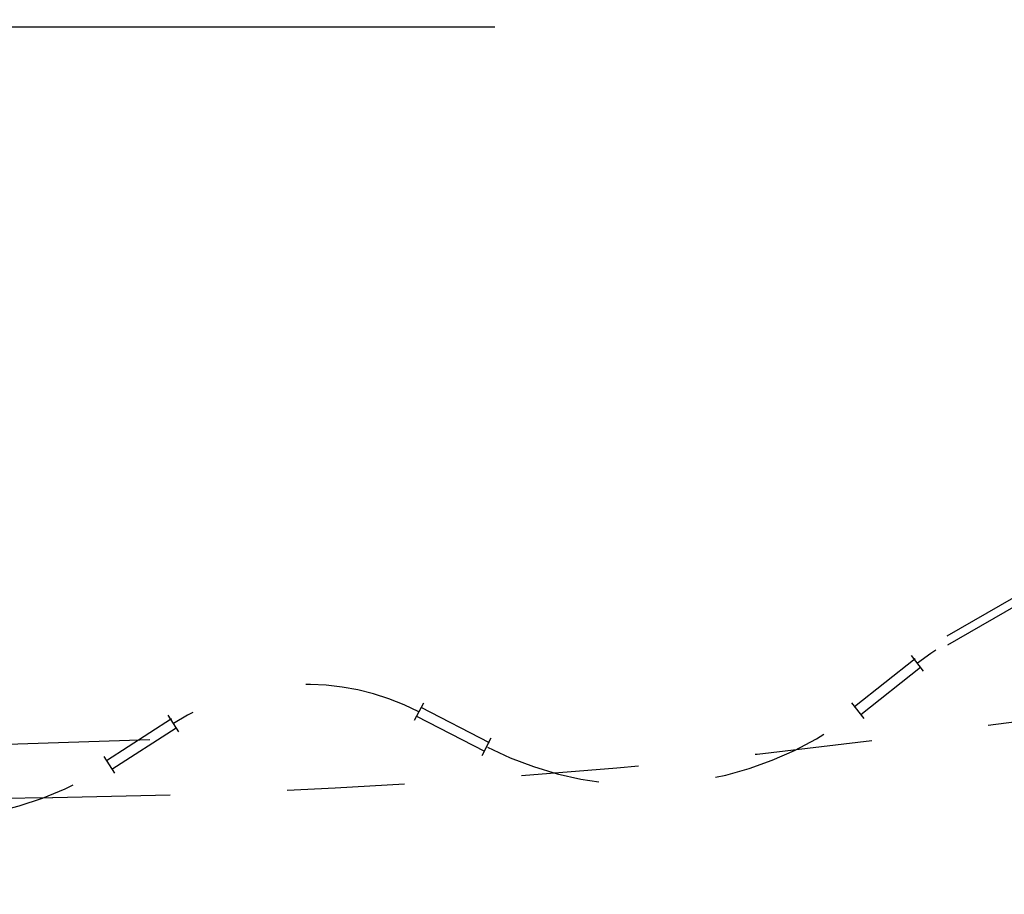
# Model space of a CAD drawing. Header units: millimetres. Extents: x 14186 to 17588, y 1400 to 3805.
# Tile 249 of 656: x 16307.533 to 16308.372, y 2686.904 to 2687.649. Entities that reach past the tile are written whole.
import ezdxf

# ---------------------------------------------------------------- set-up
doc = ezdxf.new("R2010")
doc.units = ezdxf.units.MM
doc.linetypes.add('HIDDEN', pattern=[0.2, 0.1, -0.1])
for name, color, linetype in [('DEFAULT_2', 8, 'HIDDEN'), ('INTFCLR_159558', 7, 'Continuous'), ('SHELL_64', 7, 'Continuous')]:
    doc.layers.add(name, color=color, linetype=linetype)
doc.layers.add('dim', color=82, linetype='Continuous', lineweight=9)
doc.styles.get("Standard").update_dxf_attribs({"font": 'arial.ttf'})
doc.dimstyles.new('ISO-25', dxfattribs={"dimtxt": 2.5, "dimasz": 2.5, "dimexe": 1.25, "dimexo": 0.625, "dimtad": 1, "dimtxsty": 'Standard', "dimcen": 2.5, "dimadec": 0, "dimazin": 0, "dimtfac": 1, "dimtmove": 0, "dimatfit": 3, "dimfxl": 1, "dimarcsym": 0})

# ---------------------------------------------------------------- blocks, each defined once
blk = doc.blocks.new('*D27')
at = {"layer": 'Defpoints', "color": 0, "transparency": 16777216}
for p in [(17053.85064, 3119.68737), (16297.8248, 2320.6724)]:
    blk.add_point(p, dxfattribs=at)
at = {"layer": 'dim', "color": 0, "linetype": 'Continuous', "lineweight": -2, "transparency": 16777216}
for p, q in [((17253.46947, 3330.65693), (17070.34575, 3137.12043)), ((16297.8248, 2320.6724), (17053.85064, 3119.68737)), ((16281.32969, 2303.23935), (16264.83458, 2285.80629))]:
    blk.add_line(p, q, dxfattribs=at)
at = {"layer": 'dim', "color": 0, "transparency": 16777216}
for points in [[(17067.44024, 3139.86961), (17073.25126, 3134.37124), (17053.85064, 3119.68737)], [(16278.42418, 2305.98853), (16284.2352, 2300.49016), (16297.8248, 2320.6724)]]:
    blk.add_solid(points, dxfattribs=at)
at = {"layer": 'dim', "color": 0, "transparency": 16777216, "insert": (17191.28703, 3297.17107), "char_height": 30, "attachment_point": 5, "rotation": 46.58354}
blk.add_mtext('∅1100', dxfattribs=at)
blk = doc.blocks.new('*D28')
at = {"layer": 'Defpoints', "color": 0, "transparency": 16777216}
for p in [(17217.99457, 2998.66902), (16133.68087, 2441.69076)]:
    blk.add_point(p, dxfattribs=at)
at = {"layer": 'dim', "color": 0, "linetype": 'Continuous', "lineweight": -2, "transparency": 16777216}
for p, q in [((17380.1399, 3081.95803), (17239.34283, 3009.63496)), ((16133.68087, 2441.69076), (17217.99457, 2998.66902)), ((16112.33261, 2430.72482), (16090.98435, 2419.75888))]:
    blk.add_line(p, q, dxfattribs=at)
at = {"layer": 'dim', "color": 0, "transparency": 16777216}
for points in [[(17237.51518, 3013.193), (17241.17049, 3006.07691), (17217.99457, 2998.66902)], [(16110.50495, 2434.28286), (16114.16026, 2427.16677), (16133.68087, 2441.69076)]]:
    blk.add_solid(points, dxfattribs=at)
at = {"layer": 'dim', "color": 0, "transparency": 16777216, "insert": (17310.29339, 3070.98498), "char_height": 30, "attachment_point": 5, "rotation": 27.18816}
blk.add_mtext('∅1219', dxfattribs=at)

msp = doc.modelspace()

# ---------------------------------------------------------------- linework, layer by layer
for centre, radius in [((16675.83772, 2720.17989), 609.5), ((16675.83772, 2720.17989), 550), ((16400.83772, 2720.17989), 275)]:
    msp.add_circle(centre, radius)
at = {"color": 7, "linetype": 'Continuous'}
msp.add_open_spline([(16309.04022, 2685.35302), (16308.47954, 2685.42817), (16307.33623, 2685.78705), (16305.89726, 2686.89707), (16304.94061, 2688.44621), (16304.70065, 2689.62509), (16304.68346, 2690.19387)], degree=3, knots=[0, 0, 0, 0, 0.240929, 0.499002, 0.757646, 1, 1, 1, 1], dxfattribs=at)
at = {"layer": 'DEFAULT_2', "color": 8, "linetype": 'HIDDEN', "ltscale": 3}
for p, q in [((16312.73955, 2689.67398), (16308.15682, 2687.02813)), ((16312.74006, 2689.66637), (16308.16296, 2687.02377))]:
    msp.add_line(p, q, dxfattribs=at)
at = {"layer": 'DEFAULT_2', "color": 8, "linetype": 'HIDDEN', "ltscale": 0.05}
for p, q in [((16308.29584, 2687.10463), (16308.24429, 2687.06383)), ((16308.24952, 2687.05723), (16308.30054, 2687.09762)), ((16307.93328, 2687.03322), (16307.87484, 2687.06333)), ((16307.66202, 2687.05347), (16307.60672, 2687.01791)), ((16307.87099, 2687.05584), (16307.92883, 2687.02604)), ((16307.61128, 2687.01083), (16307.66601, 2687.04603))]:
    msp.add_line(p, q, dxfattribs=at)
at = {"layer": 'DEFAULT_2', "color": 8, "linetype": 'HIDDEN', "ltscale": 0.01}
for p, q in [((16308.30315, 2687.09432), (16308.2927, 2687.10752)), ((16307.87677, 2687.06707), (16307.86906, 2687.0521)), ((16308.24168, 2687.06713), (16308.25213, 2687.05393)), ((16307.66829, 2687.04249), (16307.65918, 2687.05665)), ((16307.92691, 2687.0223), (16307.93462, 2687.03727)), ((16307.60445, 2687.02145), (16307.61355, 2687.00729))]:
    msp.add_line(p, q, dxfattribs=at)
at = {"layer": 'DEFAULT_2', "color": 8, "linetype": 'HIDDEN', "ltscale": 6}
msp.add_arc((16311.83772, 2694.17989), 10, 180, 270.001215, dxfattribs=at)
at = {"layer": 'DEFAULT_2', "color": 8, "linetype": 'HIDDEN', "ltscale": 8}
msp.add_arc((16307.45819, 2693.52989), 6.5, 179.94891, 0.046384, dxfattribs=at)
at = {"layer": 'DEFAULT_2', "color": 8, "linetype": 'HIDDEN', "ltscale": 5}
msp.add_arc((16311.83772, 2694.17989), 11, 204.619977, 269.999996, dxfattribs=at)
at = {"layer": 'DEFAULT_2', "color": 8, "linetype": 'HIDDEN'}
msp.add_arc((16307.45819, 2693.52989), 6.54421, 270.899685, 287.746104, dxfattribs=at)
at = {"layer": 'DEFAULT_2', "color": 8, "linetype": 'HIDDEN', "ltscale": 0.2}
for centre, radius, start, end in [((16308.42791, 2686.93672), 0.20942, 68.36713, 128.36713), ((16307.777, 2686.87342), 0.20942, 62.74214, 122.74213), ((16308.06499, 2687.29032), 0.29308, 242.87445, 308.36713), ((16307.45049, 2687.26089), 0.29308, 237.24946, 302.74213)]:
    msp.add_arc(centre, radius, start, end, dxfattribs=at)
at = {"layer": 'DEFAULT_2', "color": 8, "linetype": 'HIDDEN', "ltscale": 0.6}
msp.add_arc((16307.45819, 2693.52989), 6.54421, 263.403065, 270.897631, dxfattribs=at)
at = {"layer": 'DEFAULT_2', "color": 8, "linetype": 'HIDDEN', "ltscale": 3}
msp.add_open_spline([(16309.28113, 2687.32742), (16308.94414, 2687.37259), (16308.2574, 2687.58838), (16307.39404, 2688.25533), (16306.82106, 2689.18455), (16306.67742, 2689.89093), (16306.66708, 2690.23156)], degree=3, knots=[0, 0, 0, 0, 0.241365, 0.499603, 0.75808, 1, 1, 1, 1], dxfattribs=at)
at = {"layer": 'DEFAULT_2', "color": 8, "linetype": 'HIDDEN', "ltscale": 2}
msp.add_open_spline([(16309.28113, 2687.32742), (16309.02395, 2687.14282), (16308.07429, 2686.43206), (16307.18298, 2685.63961), (16306.58824, 2685.00493)], degree=3, knots=[0, 0, 0, 0, 0.266843, 1, 1, 1, 1], dxfattribs=at)
at = {"layer": 'INTFCLR_159558', "color": 8, "linetype": 'HIDDEN', "ltscale": 7}
msp.add_circle((16304.83772, 2689.17989), 9, dxfattribs=at)
at = {"layer": 'SHELL_64', "color": 8, "linetype": 'HIDDEN', "ltscale": 8}
msp.add_line((16294.33772, 2687.64332), (16315.33772, 2687.64332), dxfattribs=at)

# ---------------------------------------------------------------- dimensions: what is measured, and where the dimension line sits
at = {"layer": 'dim'}
dim = msp.add_diameter_dim_2p(p1=(16297.8248, 2320.6724), p2=(17053.85064, 3119.68737), dimstyle='ISO-25', override={"dimtxt": 30, "dimasz": 24, "dimexe": 5.997, "dimexo": 5.997, "dimgap": 5.997, "dimdsep": 46, "dimarcsym": 1}, dxfattribs=at)
dim.commit()
dim.dimension.update_dxf_attribs({"geometry": '*D27', "text_midpoint": (17207.37862, 3281.94526), "dimtype": 131})
dim = msp.add_diameter_dim_2p(p1=(16133.68087, 2441.69076), p2=(17217.99457, 2998.66902), dimstyle='ISO-25', override={"dimtxt": 30, "dimasz": 24, "dimexe": 5.997, "dimexo": 5.997, "dimgap": 5.997, "dimdsep": 46, "dimarcsym": 1}, dxfattribs=at)
dim.commit()
dim.dimension.update_dxf_attribs({"geometry": '*D28', "text_midpoint": (17310.29339, 3070.98498)})

doc.saveas('drawing.dxf')
